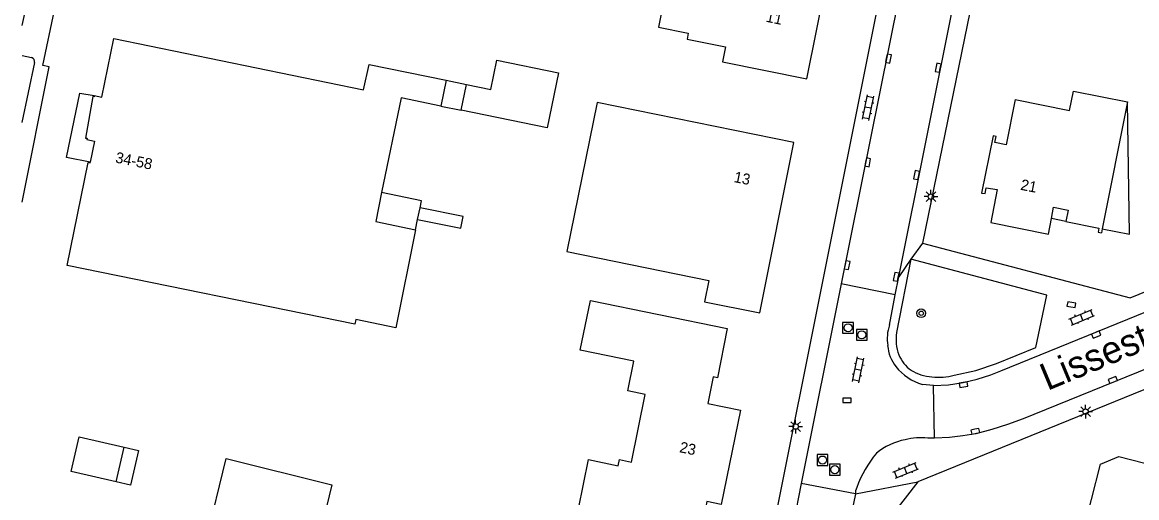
# Model space of a CAD drawing. Extents: x 128000 to 131008, y 398996 to 402500.
# Drawn here: x 128000 to 128102.6, y 399767.2 to 399810.9 of the extents above; entities that cross this region are included whole.
import ezdxf

# ---------------------------------------------------------------- set-up
doc = ezdxf.new("R2010")
doc.units = 0
for name, color, linetype in [('gg-afsc-muur', 7, 'Continuous'), ('gg-anno-huisnummerreeks BGT', 7, 'Continuous'), ('gg-anno-openbare ruimte label', 7, 'Continuous'), ('gg-bbg-bijgebouw', 7, 'Continuous'), ('gg-bbg-gedigitaliseerde bebouwing', 7, 'Continuous'), ('gg-bbg-gedigitaliseerde bijgebouw', 7, 'Continuous'), ('gg-bbg-hoofdgebouw', 7, 'Continuous'), ('gg-bbg-luifel en loopbrug', 7, 'Continuous'), ('gg-bbg-toegangstrap', 7, 'Continuous'), ('gg-knt-verharding', 7, 'Continuous'), ('gt-grn-weggrens', 7, 'Continuous'), ('gt-symb-boom', 7, 'Continuous'), ('gt-symb-klinker verharding', 7, 'Continuous'), ('gt-symb-kolk', 7, 'Continuous'), ('gt-symb-lichtmast', 7, 'Continuous'), ('gt-symb-rioolschacht', 7, 'Continuous')]:
    doc.layers.add(name, color=color, linetype=linetype)

# ---------------------------------------------------------------- blocks, each defined once
blk = doc.blocks.new('gt0-KOLK')
at = {"layer": 'gt-symb-kolk'}
blk.add_lwpolyline([(0, 0), (0.38, 0), (0.38, 0.4), (-0.38, 0.4), (-0.38, 0), (0, 0)], dxfattribs=at)
blk = doc.blocks.new('gt0-KL1')
at = {"layer": 'gt-symb-klinker verharding'}
for p, q in [((-1.15, 0.3), (1.15, 0.3)), ((-1, -0.3), (-1, 0.3)), ((-0.5, 0.3), (-0.5, 0.45)), ((0, -0.3), (0, 0.3)), ((0.5, 0.3), (0.5, 0.45)), ((1, -0.3), (1, 0.3)), ((-1.15, -0.3), (1.15, -0.3)), ((-0.5, -0.45), (-0.5, -0.3)), ((0.5, -0.45), (0.5, -0.3))]:
    blk.add_line(p, q, dxfattribs=at)
blk = doc.blocks.new('gt0-LMAST')
at = {"layer": 'gt-symb-lichtmast'}
for p, q in [((-0.18, 0.17), (-0.45, 0.44)), ((-0.01, 0.25), (-0.01, 0.62)), ((0.17, 0.17), (0.44, 0.44)), ((-0.26, 0), (-0.63, 0)), ((-0.18, -0.18), (-0.45, -0.45)), ((-0.01, -0.25), (-0.01, -0.63)), ((0.44, -0.45), (0.17, -0.18)), ((0.24, 0), (0.62, 0))]:
    blk.add_line(p, q, dxfattribs=at)
blk.add_circle((-0.01, 0), 0.25, dxfattribs=at)
blk = doc.blocks.new('gt0-RS')
at = {"layer": 'gt-symb-rioolschacht'}
blk.add_lwpolyline([(-0.5, -0.5), (0.5, -0.5), (0.5, 0.5), (-0.5, 0.5)], close=True, dxfattribs=at)
blk.add_circle((0, 0), 0.375, dxfattribs=at)
blk = doc.blocks.new('gt0-BOOM')
at = {"layer": 'gt-symb-boom'}
for radius in [0.4, 0.2]:
    blk.add_circle((0, 0), radius, dxfattribs=at)

msp = doc.modelspace()

# ---------------------------------------------------------------- linework, layer by layer
at = {"layer": 'gg-afsc-muur'}
msp.add_line((128106.45, 399778.39), (128082.45, 399768.62), dxfattribs=at)
msp.add_lwpolyline([(128082.45, 399768.62), (128077.36, 399762.04), (128076.81, 399759.32)], dxfattribs=at)
at = {"layer": 'gg-bbg-bijgebouw'}
msp.add_line((128040.4, 399802.83), (128040.89, 399805.2), dxfattribs=at)
msp.add_lwpolyline([(128040.89, 399805.2), (128043.15, 399804.74), (128043.7, 399807.44), (128049.36, 399806.28), (128048.31, 399801.2), (128040.4, 399802.83)], dxfattribs=at)
at = {"layer": 'gg-bbg-gedigitaliseerde bebouwing'}
msp.add_lwpolyline([(128056.08, 399770.44), (128057.35, 399776.65), (128055.74, 399776.98), (128056.31, 399779.73), (128051.37, 399780.74), (128052.31, 399785.3), (128064.91, 399782.73)], dxfattribs=at)
at = {"layer": 'gg-bbg-gedigitaliseerde bijgebouw'}
msp.add_line((128008.65, 399768.61), (128009.38, 399771.81), dxfattribs=at)
msp.add_lwpolyline([(128008.65, 399768.61), (128004.5, 399769.56), (128005.23, 399772.76), (128009.38, 399771.81)], dxfattribs=at)
at = {"layer": 'gg-bbg-hoofdgebouw'}
for p, q in [((128039.04, 399805.58), (128038.55, 399803.21)), ((128101.76, 399803.61), (128099.42, 399791.92)), ((128099.42, 399791.92), (128099.35, 399791.55))]:
    msp.add_line(p, q, dxfattribs=at)
for points in [[(128072.17, 399819.01), (128063.51, 399820.81), (128062.36, 399815.02), (128059.6, 399815.57), (128058.58, 399810.46), (128061.31, 399809.92), (128061.2, 399809.37), (128064.74, 399808.66), (128064.47, 399807.27), (128072.22, 399805.71), (128074.1, 399815.04)], [(128006.62, 399804.18), (128007.32, 399804.02), (128008.42, 399809.43), (128031.4, 399804.69), (128031.93, 399807.03), (128039.04, 399805.58)], [(128006.62, 399804.18), (128006.61, 399804.07), (128006.48, 399804.1), (128005.82, 399800.26), (128005.96, 399800.24), (128005.94, 399800.13), (128006.65, 399799.98), (128006.26, 399798.04)], [(128038.55, 399803.21), (128034.87, 399803.98), (128033.08, 399795.24)], [(128091.42, 399803.82), (128090.57, 399799.63), (128089.54, 399799.86), (128089.67, 399800.42), (128089.38, 399800.48), (128088.3, 399795.18), (128088.64, 399795.15), (128088.73, 399795.69), (128089.77, 399795.54), (128089.16, 399792.48), (128094.47, 399791.43), (128094.75, 399792.86)], [(128091.42, 399803.82), (128096.42, 399802.8), (128096.78, 399804.57), (128101.76, 399803.61)], [(128063.22, 399787.15), (128062.82, 399785.19), (128067.89, 399784.17), (128071.04, 399799.84), (128052.92, 399803.53), (128050.13, 399789.82), (128063.22, 399787.15)], [(128036.21, 399791.83), (128034.38, 399782.8), (128030.71, 399783.55), (128030.61, 399783.13), (128004.14, 399788.54), (128006.08, 399798.01), (128006.25, 399797.98), (128006.26, 399798.04)], [(128033.08, 399795.24), (128032.54, 399792.58), (128036.21, 399791.83)], [(128094.75, 399792.86), (128094.95, 399793.89), (128096.29, 399793.62), (128096.09, 399792.59)], [(128096.09, 399792.59), (128099.11, 399791.98), (128099.04, 399791.59), (128099.35, 399791.55)], [(128064.91, 399782.73), (128064.01, 399778.2), (128063.62, 399778.28), (128063.12, 399775.83), (128066.11, 399775.22), (128064.35, 399766.52), (128063.03, 399766.81), (128062.46, 399763.87), (128061.18, 399764.11), (128060.91, 399762.83), (128057.86, 399763.45), (128058.11, 399764.72), (128051.2, 399766.13), (128052.13, 399770.66), (128054.87, 399770.1), (128054.98, 399770.66), (128056.08, 399770.44)], [(128097.62, 399763.75), (128099.28, 399770.24), (128100.96, 399770.95), (128104.41, 399770.07), (128100.91, 399756.52), (128098.05, 399757.26)], [(128018.77, 399770.75), (128028.49, 399768.35), (128023.06, 399745.97), (128013.35, 399748.49), (128018.77, 399770.75)]]:
    msp.add_lwpolyline(points, dxfattribs=at)
at = {"layer": 'gg-bbg-luifel en loopbrug'}
for p, q in [((128039.04, 399805.58), (128040.89, 399805.2)), ((128038.55, 399803.21), (128040.4, 399802.83)), ((128036.4, 399792.76), (128036.62, 399793.83)), ((128036.21, 399791.83), (128036.4, 399792.76)), ((128096.09, 399792.59), (128094.75, 399792.86))]:
    msp.add_line(p, q, dxfattribs=at)
for points in [[(128006.26, 399798.04), (128004.08, 399798.48), (128005.3, 399804.41), (128006.62, 399804.18)], [(128099.42, 399791.92), (128101.93, 399791.41), (128101.76, 399803.61)], [(128036.62, 399793.83), (128036.75, 399794.5), (128033.08, 399795.24)], [(128009.38, 399771.81), (128010.7, 399771.51), (128009.97, 399768.31), (128008.65, 399768.61)]]:
    msp.add_lwpolyline(points, dxfattribs=at)
at = {"layer": 'gg-bbg-toegangstrap'}
msp.add_lwpolyline([(128036.4, 399792.76), (128040.39, 399791.96), (128040.6, 399793.03), (128036.62, 399793.83)], dxfattribs=at)
at = {"layer": 'gg-knt-verharding'}
for p, q in [((128091.84, 399834.39), (128082.88, 399790.59)), ((128084.41, 399831.77), (128075.4, 399786.83)), ((128080.69, 399787.49), (128089.36, 399830.76)), ((128000, 399810.62), (128000.35, 399812.28)), ((128000, 399807.85), (128000.86, 399807.68)), ((128000, 399801.69), (128001.14, 399807.21)), ((128081.82, 399789.11), (128080.48, 399782.35)), ((128080.35, 399785.84), (128080.69, 399787.49)), ((128075.4, 399786.83), (128071.72, 399768.46)), ((128080.35, 399785.84), (128075.4, 399786.83)), ((128079.84, 399783.05), (128080.35, 399785.84)), ((128083.88, 399777.49), (128082.87, 399777.58)), ((128083.98, 399772.64), (128083.88, 399777.49)), ((128083.98, 399772.64), (128083.37, 399772.63)), ((128071.72, 399768.46), (128063, 399724.77)), ((128076.7, 399767.51), (128071.72, 399768.46)), ((128076.7, 399767.51), (128074.82, 399758.16))]:
    msp.add_line(p, q, dxfattribs=at)
for points in [[(128000, 399794.36), (128002.46, 399806.81), (128001.9, 399806.95), (128002.97, 399812.05), (128003.77, 399811.93), (128012.24, 399853.74)], [(128081.8, 399836.23), (128083.04, 399833.84), (128067.61, 399756.72)], [(128082.88, 399790.59), (128101.99, 399785.55), (128155.46, 399807.3), (128156.66, 399811.32), (128156.18, 399812.4)], [(128083.88, 399777.49), (128085.26, 399777.54), (128086.62, 399777.77), (128087.91, 399778.07), (128089.17, 399778.47), (128090.1, 399778.82), (128154.52, 399805.04)], [(128156.36, 399800.48), (128092.14, 399774.41), (128090.71, 399773.88), (128089.26, 399773.43), (128087.8, 399773.05), (128086.59, 399772.84), (128085.38, 399772.7), (128083.98, 399772.64)], [(128085.81, 399778.44), (128087.8, 399778.88), (128089.7, 399779.51), (128093.31, 399780.97), (128094.32, 399785.8), (128081.82, 399789.11)], [(128076.83, 399768.1), (128076.72, 399767.8), (128076.7, 399767.51)]]:
    msp.add_lwpolyline(points, dxfattribs=at)
for centre, radius, start, end in [((128000.73, 399807.28), 0.413, 349.6928, 71.7635), ((128083.63, 399781.77), 4, 161.2671, 188.7908), ((128084.38, 399781.74), 3.94, 171.1012, 201.1458), ((128083.31, 399781.46), 3.65, 184.8074, 217.8623), ((128083.53, 399781.39), 3.02, 200.8743, 235.6432), ((128084.23, 399782.24), 4.85, 218.42, 253.681), ((128084.07, 399782.54), 4.28, 238.2084, 265.6356), ((128084.34, 399783.46), 5.22, 263.4745, 286.2557), ((128082.4, 399766.66), 5.94, 100.8664, 129.3711), ((128082.65, 399767.79), 4.89, 81.5306, 106.2865), ((128087.44, 399764.11), 11.34, 140.9525, 159.3776)]:
    msp.add_arc(centre, radius, start, end, dxfattribs=at)
at = {"layer": 'gt-grn-weggrens'}
for p, q in [((128082.88, 399790.59), (128081.82, 399789.11)), ((128081.82, 399789.11), (128080.69, 399787.49)), ((128076.7, 399767.51), (128082.45, 399768.62))]:
    msp.add_line(p, q, dxfattribs=at)

# ---------------------------------------------------------------- block references
at = {"layer": 'gt-symb-boom'}
msp.add_blockref('gt0-BOOM', (128082.76, 399784.13), dxfattribs=at)
at = {"layer": 'gt-symb-klinker verharding'}
for p, rotation in [((128077.87, 399803.06), 78.63386214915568), ((128097.54, 399783.76), 22.15258650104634), ((128076.96, 399778.93), 78.63386214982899), ((128081.34, 399769.67), 22.152586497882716)]:
    msp.add_blockref('gt0-KL1', p, dxfattribs=dict(at, rotation=rotation))
at = {"layer": 'gt-symb-kolk'}
for p, rotation in [((128079.55, 399807.62), -101.36613785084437), ((128084.51, 399806.7), 78.63386214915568), ((128077.64, 399798.07), -101.29870020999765), ((128082.53, 399796.82), 78.70129979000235), ((128075.75, 399788.6), -101.29870020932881), ((128080.65, 399787.45), 78.70129979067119), ((128096.55, 399784.73), -10.30997039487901), ((128098.8, 399782.36), -157.8474134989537), ((128100.49, 399777.81), 22.15258650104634), ((128086.69, 399777.36), 10.19720557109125), ((128087.7, 399773.46), -168.34159837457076)]:
    msp.add_blockref('gt0-KOLK', p, dxfattribs=dict(at, rotation=rotation))
msp.add_blockref('gt0-KOLK', (128075.94, 399775.91), dxfattribs=at)
at = {"layer": 'gt-symb-lichtmast'}
for p in [(128083.66, 399794.87), (128097.9, 399775.08), (128071.21, 399773.71)]:
    msp.add_blockref('gt0-LMAST', p, dxfattribs=at)
at = {"layer": 'gt-symb-rioolschacht'}
for p in [(128076.03, 399782.8), (128077.29, 399782.15), (128073.67, 399770.62), (128074.81, 399769.74)]:
    msp.add_blockref('gt0-RS', p, dxfattribs=at)

# ---------------------------------------------------------------- texts
at = {"layer": 'gg-anno-huisnummerreeks BGT'}
for s, rotation, p in [('11', 348.6, (128068.41, 399810.98)), ('34-58', 348.7, (128008.51, 399798.02)), ('13', 348.9, (128065.46, 399796.22)), ('21', 348.9, (128091.85, 399795.51)), ('23', 348.5, (128060.45, 399771.35))]:
    msp.add_text(s, height=1, rotation=rotation, dxfattribs=at).set_placement(p)
at = {"layer": 'gg-anno-openbare ruimte label'}
msp.add_text('Lissestraat', height=2.5, rotation=22.6, dxfattribs=at).set_placement((128094.38, 399776.98))

doc.saveas('drawing.dxf')
